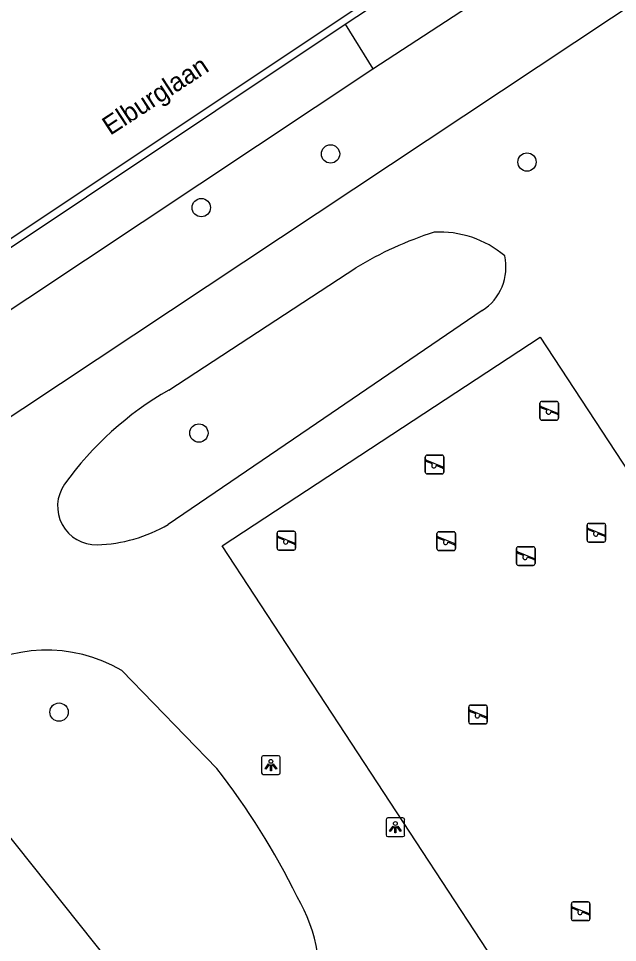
# Model space of a CAD drawing. Extents: x 158352 to 159489, y 383828 to 384597.
# Drawn here: x 158438.72 to 158470.7, y 384241.18 to 384290.56 of the extents above; entities that cross this region are included whole.
import ezdxf

# ---------------------------------------------------------------- set-up
doc = ezdxf.new("R2010")
doc.units = 0
for name, color, linetype in [('IMGEO_Boom', 7, 'Continuous'), ('IMGEO_Groenvoorziening', 7, 'Continuous'), ('IMGEO_Lichtpunt', 7, 'Continuous'), ('IMGEO_Meer_plas_ven_vijver', 7, 'Continuous'), ('IMGEO_Openbare_ruimte_label', 7, 'Continuous'), ('IMGEO_Parkeervlak_halfverhard', 7, 'Continuous'), ('IMGEO_Rijbaan_lokaal_gesloten', 7, 'Continuous'), ('IMGEO_Rijbaan_lokaal_halfverhard', 7, 'Continuous'), ('IMGEO_Speelvoorziening', 7, 'Continuous')]:
    doc.layers.add(name, color=color, linetype=linetype)

msp = doc.modelspace()

# ---------------------------------------------------------------- linework, layer by layer
at = {"layer": 'IMGEO_Boom'}
for centre in [(158455.381, 384283.325), (158465.871, 384282.89), (158448.479, 384280.456), (158448.353, 384268.409), (158440.889, 384253.495)]:
    msp.add_circle(centre, 0.489, dxfattribs=at)
at = {"layer": 'IMGEO_Groenvoorziening'}
for points in [[(158457.646, 384287.879), (158473.62, 384298.305)], [(158476.263, 384294.498), (158427.196, 384261.9)], [(158446.749, 384270.703), (158456.73, 384277.235)], [(158463.481, 384274.95), (158454.631, 384268.914), (158446.72, 384263.523)], [(158485.58, 384244.531), (158468.579, 384233.386), (158449.591, 384262.378), (158466.581, 384273.526), (158485.58, 384244.531)]]:
    msp.add_lwpolyline(points, dxfattribs=at)
for centre, radius, start, end in [((158466.674, 384260.937), 19.091, 107.5428, 121.3884), ((158461.204, 384273.754), 5.395, 49.8781, 93.0236), ((158461.978, 384277.275), 2.769, 302.88, 12.596), ((158455.426, 384255.502), 17.503, 119.7174, 144.4839), ((158442.862, 384264.491), 2.055, 144.9761, 271.5746), ((158442.683, 384270.457), 8.024, 271.6767, 300.2062)]:
    msp.add_arc(centre, radius, start, end, dxfattribs=at)
at = {"layer": 'IMGEO_Lichtpunt'}
for p, q in [((158451.699, 384251.067), (158451.699, 384250.26)), ((158451.699, 384251.067), (158451.699, 384250.26)), ((158452.601, 384251.162), (158451.793, 384251.162)), ((158452.601, 384251.162), (158451.793, 384251.162)), ((158452.695, 384250.26), (158452.695, 384251.067)), ((158452.695, 384250.26), (158452.695, 384251.067)), ((158451.793, 384250.166), (158452.601, 384250.166)), ((158451.793, 384250.166), (158452.601, 384250.166)), ((158458.344, 384247.745), (158458.344, 384246.938)), ((158458.344, 384247.745), (158458.344, 384246.938)), ((158459.246, 384247.84), (158458.438, 384247.84)), ((158459.246, 384247.84), (158458.438, 384247.84)), ((158459.34, 384246.938), (158459.34, 384247.745)), ((158459.34, 384246.938), (158459.34, 384247.745)), ((158458.438, 384246.844), (158459.246, 384246.844)), ((158458.438, 384246.844), (158459.246, 384246.844))]:
    msp.add_line(p, q, dxfattribs=at)
for points in [[(158452.073, 384250.731), (158452.112, 384250.703), (158451.924, 384250.441), (158451.886, 384250.468), (158452.073, 384250.731)], [(158452.285, 384250.703), (158452.323, 384250.73), (158452.51, 384250.468), (158452.471, 384250.44), (158452.285, 384250.703)], [(158452.175, 384250.683), (158452.222, 384250.683), (158452.222, 384250.361), (158452.175, 384250.361), (158452.175, 384250.683)], [(158458.718, 384247.409), (158458.757, 384247.381), (158458.569, 384247.119), (158458.531, 384247.146), (158458.718, 384247.409)], [(158458.82, 384247.361), (158458.867, 384247.361), (158458.867, 384247.039), (158458.82, 384247.039), (158458.82, 384247.361)], [(158458.93, 384247.381), (158458.968, 384247.408), (158459.155, 384247.146), (158459.116, 384247.118), (158458.93, 384247.381)]]:
    msp.add_lwpolyline(points, dxfattribs=at)
for centre in [(158452.198, 384250.865), (158458.843, 384247.543)]:
    msp.add_circle(centre, 0.0994, dxfattribs=at)
for centre, start, end in [((158451.793, 384251.067), 90, 180), ((158451.793, 384251.067), 90, 180), ((158452.601, 384251.067), 0, 90), ((158452.601, 384251.067), 0, 90), ((158451.793, 384250.26), 180, 270), ((158451.793, 384250.26), 180, 270), ((158452.601, 384250.26), 270, 0), ((158452.601, 384250.26), 270, 360), ((158458.438, 384247.745), 90, 180), ((158458.438, 384247.745), 90, 180), ((158459.246, 384247.745), 0, 90), ((158459.246, 384247.745), 0, 90), ((158458.438, 384246.938), 180, 270), ((158458.438, 384246.938), 180, 270), ((158459.246, 384246.938), 270, 0), ((158459.246, 384246.938), 270, 360)]:
    msp.add_arc(centre, 0.0946, start, end, dxfattribs=at)
at = {"layer": 'IMGEO_Meer_plas_ven_vijver'}
for points in [[(158444.246, 384255.722), (158449.312, 384250.492)], [(158434.473, 384251.544), (158459.374, 384220.289)]]:
    msp.add_lwpolyline(points, dxfattribs=at)
for centre, radius, start, end in [((158440.22, 384248.811), 7.998, 59.7784, 124.1112), ((158417.337, 384225.756), 40.426, 26.2372, 37.7255), ((158446.158, 384239.228), 8.644, 348.1746, 30.5964)]:
    msp.add_arc(centre, radius, start, end, dxfattribs=at)
at = {"layer": 'IMGEO_Parkeervlak_halfverhard'}
for points in [[(158456.169, 384290.251), (158457.646, 384287.879)], [(158429.971, 384269.474), (158457.646, 384287.879)]]:
    msp.add_lwpolyline(points, dxfattribs=at)
at = {"layer": 'IMGEO_Rijbaan_lokaal_gesloten'}
msp.add_lwpolyline([(158428.004, 384271.944), (158456.564, 384290.996), (158469.318, 384299.504), (158479.02, 384305.996), (158486.407, 384310.963), (158502.433, 384321.714), (158506.44, 384324.394)], dxfattribs=at)
at = {"layer": 'IMGEO_Rijbaan_lokaal_halfverhard'}
for points in [[(158456.169, 384290.251), (158456.786, 384290.663), (158469.54, 384299.171), (158469.591, 384299.206)], [(158428.524, 384271.811), (158456.169, 384290.251)]]:
    msp.add_lwpolyline(points, dxfattribs=at)
at = {"layer": 'IMGEO_Speelvoorziening'}
for p, q in [((158466.559, 384269.198), (158466.559, 384269.998)), ((158466.559, 384269.998), (158466.559, 384269.198)), ((158466.659, 384270.098), (158467.449, 384270.098)), ((158467.449, 384270.098), (158466.659, 384270.098)), ((158467.549, 384269.998), (158467.549, 384269.198)), ((158467.549, 384269.198), (158467.549, 384269.998)), ((158466.942, 384269.626), (158466.603, 384269.763)), ((158466.628, 384269.823), (158467.504, 384269.47)), ((158467.48, 384269.41), (158467.14, 384269.547)), ((158467.449, 384269.098), (158466.659, 384269.098)), ((158466.659, 384269.098), (158467.449, 384269.098)), ((158460.441, 384266.327), (158460.441, 384267.127)), ((158460.441, 384267.127), (158460.441, 384266.327)), ((158460.541, 384267.227), (158461.331, 384267.227)), ((158461.331, 384267.227), (158460.541, 384267.227)), ((158461.431, 384267.127), (158461.431, 384266.327)), ((158461.431, 384266.327), (158461.431, 384267.127)), ((158460.824, 384266.755), (158460.485, 384266.892)), ((158460.51, 384266.952), (158461.386, 384266.599)), ((158461.362, 384266.539), (158461.022, 384266.676)), ((158461.331, 384266.227), (158460.541, 384266.227)), ((158460.541, 384266.227), (158461.331, 384266.227)), ((158469.181, 384263.581), (158469.971, 384263.581)), ((158469.971, 384263.581), (158469.181, 384263.581)), ((158452.526, 384262.257), (158452.526, 384263.057)), ((158452.526, 384263.057), (158452.526, 384262.257)), ((158452.626, 384263.157), (158453.416, 384263.157)), ((158453.416, 384263.157), (158452.626, 384263.157)), ((158453.516, 384263.057), (158453.516, 384262.257)), ((158453.516, 384262.257), (158453.516, 384263.057)), ((158461.166, 384263.132), (158461.956, 384263.132)), ((158461.956, 384263.132), (158461.166, 384263.132)), ((158469.081, 384262.681), (158469.081, 384263.481)), ((158469.081, 384263.481), (158469.081, 384262.681)), ((158469.464, 384263.109), (158469.125, 384263.246)), ((158469.15, 384263.306), (158470.026, 384262.953)), ((158470.071, 384263.481), (158470.071, 384262.681)), ((158470.071, 384262.681), (158470.071, 384263.481)), ((158452.909, 384262.685), (158452.57, 384262.822)), ((158452.595, 384262.882), (158453.471, 384262.529)), ((158453.447, 384262.469), (158453.107, 384262.606)), ((158461.066, 384262.232), (158461.066, 384263.032)), ((158461.066, 384263.032), (158461.066, 384262.232)), ((158461.449, 384262.66), (158461.11, 384262.797)), ((158461.135, 384262.857), (158462.011, 384262.504)), ((158461.987, 384262.444), (158461.647, 384262.581)), ((158462.056, 384263.032), (158462.056, 384262.232)), ((158462.056, 384262.232), (158462.056, 384263.032)), ((158469.971, 384262.581), (158469.181, 384262.581)), ((158469.181, 384262.581), (158469.971, 384262.581)), ((158470.002, 384262.893), (158469.662, 384263.03)), ((158453.416, 384262.157), (158452.626, 384262.157)), ((158452.626, 384262.157), (158453.416, 384262.157)), ((158461.956, 384262.132), (158461.166, 384262.132)), ((158461.166, 384262.132), (158461.956, 384262.132)), ((158465.31, 384261.433), (158465.31, 384262.233)), ((158465.31, 384262.233), (158465.31, 384261.433)), ((158465.41, 384262.333), (158466.2, 384262.333)), ((158466.2, 384262.333), (158465.41, 384262.333)), ((158466.3, 384262.233), (158466.3, 384261.433)), ((158466.3, 384261.433), (158466.3, 384262.233)), ((158465.693, 384261.861), (158465.354, 384261.998)), ((158465.379, 384262.058), (158466.255, 384261.705)), ((158466.231, 384261.645), (158465.891, 384261.782)), ((158466.2, 384261.333), (158465.41, 384261.333)), ((158465.41, 384261.333), (158466.2, 384261.333)), ((158462.763, 384252.968), (158462.763, 384253.768)), ((158462.763, 384253.768), (158462.763, 384252.968)), ((158462.863, 384253.868), (158463.653, 384253.868)), ((158463.653, 384253.868), (158462.863, 384253.868)), ((158463.753, 384253.768), (158463.753, 384252.968)), ((158463.753, 384252.968), (158463.753, 384253.768)), ((158463.146, 384253.396), (158462.807, 384253.533)), ((158462.832, 384253.593), (158463.708, 384253.24)), ((158463.684, 384253.18), (158463.344, 384253.317)), ((158463.653, 384252.868), (158462.863, 384252.868)), ((158462.863, 384252.868), (158463.653, 384252.868)), ((158468.344, 384243.356), (158469.134, 384243.356)), ((158469.134, 384243.356), (158468.344, 384243.356)), ((158468.244, 384242.456), (158468.244, 384243.256)), ((158468.244, 384243.256), (158468.244, 384242.456)), ((158468.627, 384242.884), (158468.288, 384243.021)), ((158468.313, 384243.081), (158469.189, 384242.728)), ((158469.234, 384243.256), (158469.234, 384242.456)), ((158469.234, 384242.456), (158469.234, 384243.256)), ((158469.134, 384242.356), (158468.344, 384242.356)), ((158468.344, 384242.356), (158469.134, 384242.356)), ((158469.165, 384242.668), (158468.825, 384242.805))]:
    msp.add_line(p, q, dxfattribs=at)
for centre, radius, start, end in [((158466.659, 384269.998), 0.1, 90, 180), ((158466.659, 384269.998), 0.1, 90, 180), ((158467.449, 384269.998), 0.1, 0, 90), ((158467.449, 384269.998), 0.1, 360, 90), ((158466.616, 384269.793), 0.0327, 68.078, 248.078), ((158467.021, 384269.536), 0.12, 130.9928, 5.1632), ((158466.659, 384269.198), 0.1, 180, 270), ((158466.659, 384269.198), 0.1, 180, 270), ((158467.449, 384269.198), 0.1, 270, 0), ((158467.449, 384269.198), 0.1, 270, 0), ((158467.492, 384269.44), 0.0327, 248.078, 68.078), ((158460.541, 384267.127), 0.1, 90, 180), ((158460.541, 384267.127), 0.1, 90, 180), ((158461.331, 384267.127), 0.1, 0, 90), ((158461.331, 384267.127), 0.1, 360, 90), ((158460.498, 384266.922), 0.0327, 68.078, 248.078), ((158460.903, 384266.665), 0.12, 130.9928, 5.1632), ((158461.374, 384266.569), 0.0327, 248.078, 68.078), ((158460.541, 384266.327), 0.1, 180, 270), ((158460.541, 384266.327), 0.1, 180, 270), ((158461.331, 384266.327), 0.1, 270, 0), ((158461.331, 384266.327), 0.1, 270, 0), ((158469.181, 384263.481), 0.1, 90, 180), ((158469.181, 384263.481), 0.1, 90, 180), ((158469.971, 384263.481), 0.1, 0, 90), ((158469.971, 384263.481), 0.1, 360, 90), ((158452.626, 384263.057), 0.1, 90, 180), ((158452.626, 384263.057), 0.1, 90, 180), ((158453.416, 384263.057), 0.1, 0, 90), ((158453.416, 384263.057), 0.1, 360, 90), ((158461.166, 384263.032), 0.1, 90, 180), ((158461.166, 384263.032), 0.1, 90, 180), ((158461.956, 384263.032), 0.1, 0, 90), ((158461.956, 384263.032), 0.1, 360, 90), ((158469.138, 384263.276), 0.0327, 68.078, 248.078), ((158469.543, 384263.019), 0.12, 130.9928, 5.1632), ((158452.583, 384262.852), 0.0327, 68.078, 248.078), ((158452.988, 384262.595), 0.12, 130.9928, 5.1632), ((158461.123, 384262.827), 0.0327, 68.078, 248.078), ((158461.528, 384262.57), 0.12, 130.9928, 5.1632), ((158469.181, 384262.681), 0.1, 180, 270), ((158469.181, 384262.681), 0.1, 180, 270), ((158469.971, 384262.681), 0.1, 270, 0), ((158469.971, 384262.681), 0.1, 270, 0), ((158470.014, 384262.923), 0.0327, 248.078, 68.078), ((158452.626, 384262.257), 0.1, 180, 270), ((158452.626, 384262.257), 0.1, 180, 270), ((158453.416, 384262.257), 0.1, 270, 0), ((158453.416, 384262.257), 0.1, 270, 0), ((158453.459, 384262.499), 0.0327, 248.078, 68.078), ((158461.166, 384262.232), 0.1, 180, 270), ((158461.166, 384262.232), 0.1, 180, 270), ((158461.956, 384262.232), 0.1, 270, 0), ((158461.956, 384262.232), 0.1, 270, 0), ((158461.999, 384262.474), 0.0327, 248.078, 68.078), ((158465.41, 384262.233), 0.1, 90, 180), ((158465.41, 384262.233), 0.1, 90, 180), ((158466.2, 384262.233), 0.1, 0, 90), ((158466.2, 384262.233), 0.1, 360, 90), ((158465.367, 384262.028), 0.0327, 68.078, 248.078), ((158465.772, 384261.771), 0.12, 130.9928, 5.1632), ((158466.243, 384261.675), 0.0327, 248.078, 68.078), ((158465.41, 384261.433), 0.1, 180, 270), ((158465.41, 384261.433), 0.1, 180, 270), ((158466.2, 384261.433), 0.1, 270, 0), ((158466.2, 384261.433), 0.1, 270, 0), ((158462.863, 384253.768), 0.1, 90, 180), ((158462.863, 384253.768), 0.1, 90, 180), ((158463.653, 384253.768), 0.1, 0, 90), ((158463.653, 384253.768), 0.1, 360, 90), ((158462.82, 384253.563), 0.0327, 68.078, 248.078), ((158463.225, 384253.306), 0.12, 130.9928, 5.1632), ((158463.696, 384253.21), 0.0327, 248.078, 68.078), ((158462.863, 384252.968), 0.1, 180, 270), ((158462.863, 384252.968), 0.1, 180, 270), ((158463.653, 384252.968), 0.1, 270, 0), ((158463.653, 384252.968), 0.1, 270, 0), ((158468.344, 384243.256), 0.1, 90, 180), ((158468.344, 384243.256), 0.1, 90, 180), ((158469.134, 384243.256), 0.1, 0, 90), ((158469.134, 384243.256), 0.1, 360, 90), ((158468.301, 384243.051), 0.0327, 68.078, 248.078), ((158468.706, 384242.794), 0.12, 130.9928, 5.1632), ((158468.344, 384242.456), 0.1, 180, 270), ((158468.344, 384242.456), 0.1, 180, 270), ((158469.134, 384242.456), 0.1, 270, 0), ((158469.134, 384242.456), 0.1, 270, 0), ((158469.177, 384242.698), 0.0327, 248.078, 68.078)]:
    msp.add_arc(centre, radius, start, end, dxfattribs=at)

# ---------------------------------------------------------------- texts
at = {"layer": 'IMGEO_Openbare_ruimte_label'}
msp.add_text('Elburglaan', height=1, rotation=33.1656, dxfattribs=at).set_placement((158443.616, 384284.288))

doc.saveas('drawing.dxf')
